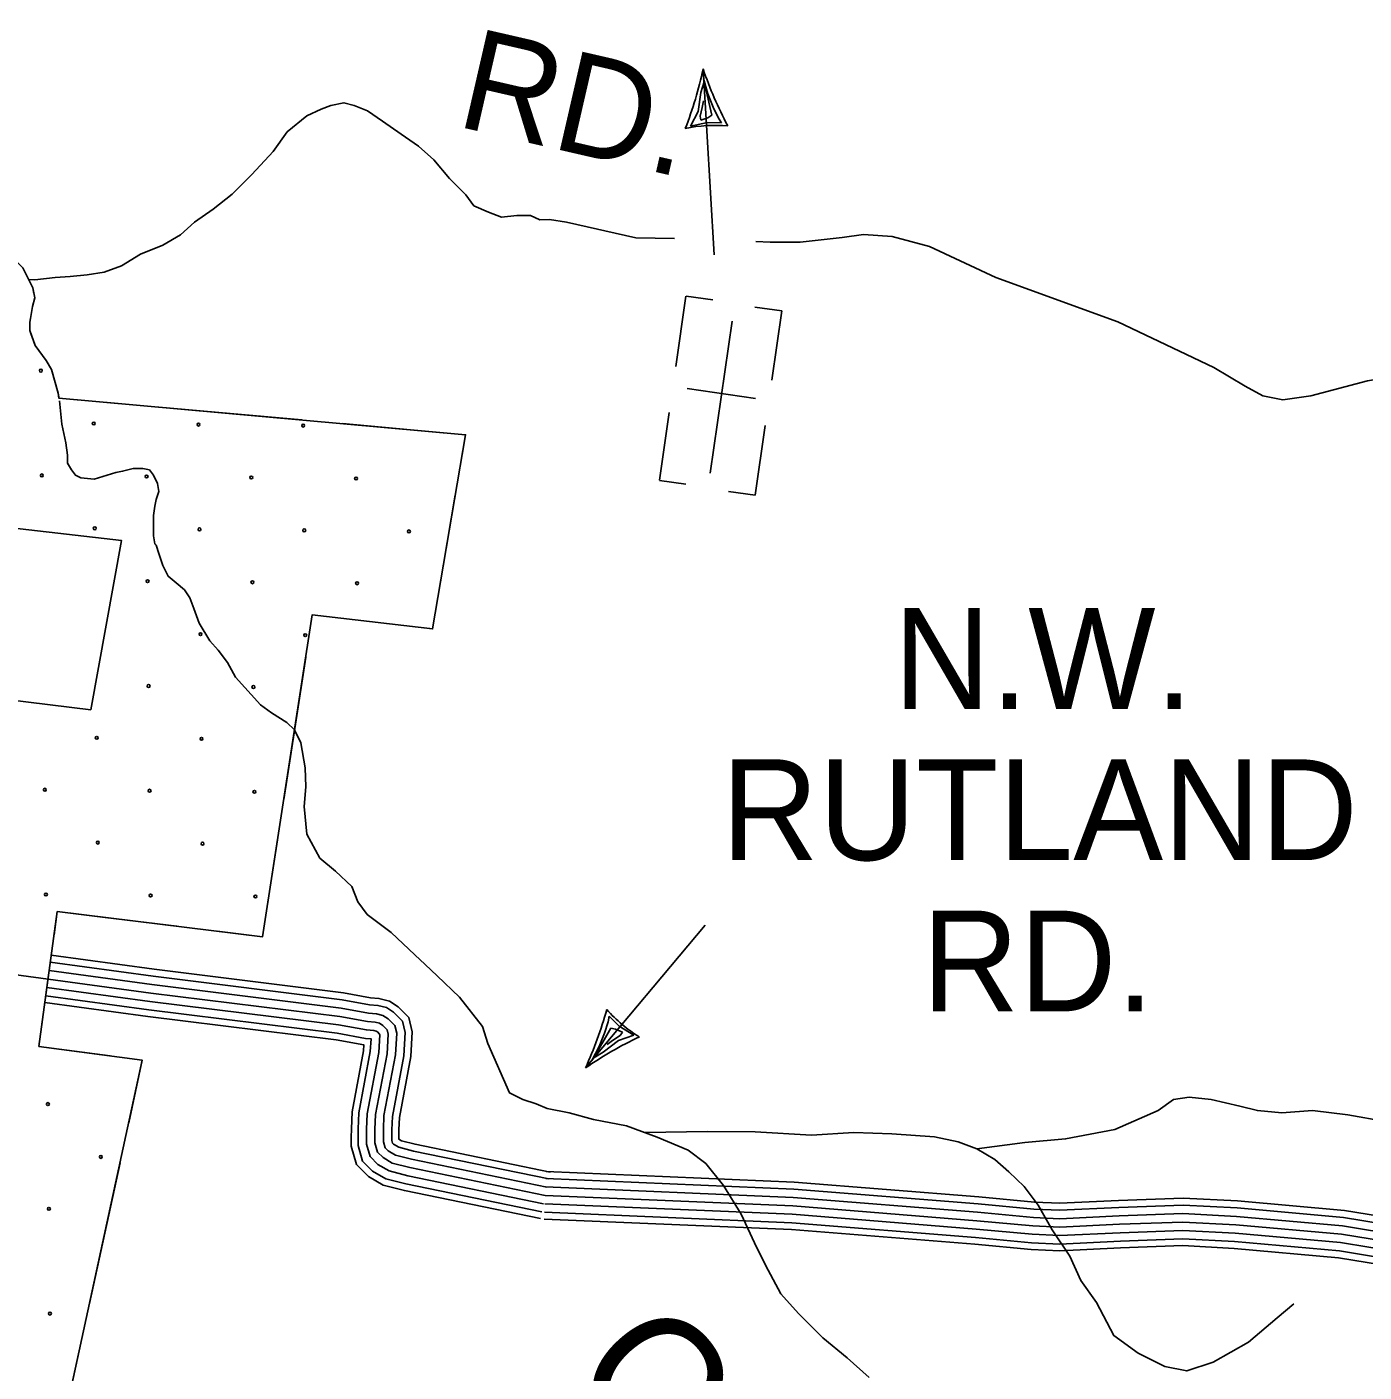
# Model space of a CAD drawing. Extents: x 1788175 to 1969470, y 584502 to 738744.
# Drawn here: x 1819007 to 1823916, y 671088 to 676025 of the extents above; entities that cross this region are included whole.
import ezdxf

# ---------------------------------------------------------------- set-up
doc = ezdxf.new("R2010")
doc.units = 0
for name, color, linetype in [('DESIGN - DRAINAGE - Bridges and Cross Drains Size Text', 7, 'Continuous'), ('DESIGN - EROSION CONTROL - Devices', 7, 'Continuous'), ('DESIGN - ROW - Right-of-Way and Easement Labels', 7, 'Continuous'), ('DESIGN - SCRATCH - User 1', 7, 'Continuous'), ('DESIGN - TRANSPORTATION - Text', 7, 'Continuous'), ('DESIGN - UTILITIES - Cable (Overhead) with Text', 7, 'Continuous'), ('DESIGN - UTILITIES - Cable (Underground) with Text', 7, 'Continuous'), ('SURVEY - DRAINAGE - Area Shapes', 7, 'Continuous'), ('SURVEY - TRANSPORTATION - Roads', 7, 'Continuous'), ('SURVEY - VEGETATION - Features with Text', 7, 'Continuous')]:
    doc.layers.add(name, color=color, linetype=linetype)

msp = doc.modelspace()

# ---------------------------------------------------------------- linework, layer by layer
at = {"layer": 'DESIGN - EROSION CONTROL - Devices'}
for centre in [(1819057.9, 674763.2), (1819252, 674569.1), (1819636.6, 674565.3), (1820021.1, 674561.6), (1819061.6, 674378.7), (1819446.2, 674374.9), (1819830.7, 674371.2), (1820215.3, 674367.5), (1819255.8, 674184.5), (1819640.3, 674180.8), (1820024.9, 674177.1), (1820409.4, 674173.3), (1819449.9, 673990.4), (1819834.5, 673986.6), (1820219, 673982.9), (1819644.1, 673796.2), (1820028.6, 673792.5), (1819453.7, 673605.8), (1819838.2, 673602.1), (1819263.2, 673415.4), (1819647.8, 673411.7), (1819072.8, 673225), (1819457.4, 673221.3), (1819841.9, 673217.5), (1819267, 673030.9), (1819651.5, 673027.1), (1819076.6, 672840.4), (1819461.1, 672836.7), (1819845.7, 672833), (1819084, 672071.3), (1819278.2, 671877.2), (1819087.8, 671686.8), (1819091.5, 671302.2)]:
    msp.add_circle(centre, 5.28, dxfattribs=at)
at = {"layer": 'DESIGN - ROW - Right-of-Way and Easement Labels'}
for p, q in [((1821057.5, 672203.8), (1821497.4, 672728)), ((1821127.1, 672331), (1821140.6, 672373.6)), ((1821140.6, 672373.6), (1821144.1, 672394.1)), ((1821144.1, 672394.1), (1821181.1, 672357.5)), ((1821087.6, 672241.1), (1821151, 672349.7)), ((1821107.3, 672282.7), (1821127.1, 672331)), ((1821151, 672349.7), (1821167.8, 672346.6)), ((1821184.9, 672322.6), (1821157.2, 672304.4)), ((1821167.8, 672346.6), (1821192.8, 672335.3)), ((1821235.1, 672324.7), (1821178.2, 672304.7)), ((1821181.1, 672357.5), (1821235.1, 672324.7)), ((1821192.8, 672335.3), (1821184.9, 672322.6)), ((1821080.2, 672230.7), (1821107.3, 672282.7)), ((1821178.2, 672304.7), (1821122.6, 672261.5)), ((1821157.2, 672304.4), (1821136.7, 672289.7)), ((1821122.6, 672261.5), (1821087.6, 672241.1))]:
    msp.add_line(p, q, dxfattribs=at)
for centre, radius, start, end in [((1819641.9, 672840.4), 1552.3, 335.7876, 344.2154), ((1821533.8, 672771.4), 532.3, 221.5708, 238.4292), ((1821847.2, 671064.3), 1386.4, 115.2793, 124.7178)]:
    msp.add_arc(centre, radius, start, end, dxfattribs=at)
at = {"layer": 'DESIGN - SCRATCH - User 1'}
for points in [[(1819241.9, 673518.5), (1819354.3, 674139.4), (1818034.7, 674291), (1817279.5, 674367.8), (1817266.7, 674547), (1817253.9, 674713.4), (1817228.3, 674867), (1817189.9, 675071.8), (1817138.7, 675225.4), (1817061.9, 675494.2), (1817023.5, 675660.6), (1816895.5, 675891), (1816767.5, 676057.4), (1816364.3, 676041.4)], [(1818992.2, 675140.8), (1819028, 675066.8), (1819036, 675030.8), (1819027.9, 674998.9), (1819019.9, 674954.9), (1819017.8, 674940.9), (1819017.8, 674911), (1819037.7, 674855), (1819077.6, 674801), (1819097.5, 674767), (1819121.4, 674681.1), (1819124.5, 674662.8)], [(1819124.5, 674662.8), (1820617.1, 674527.9), (1820495.9, 673815.6), (1820054.5, 673867.6), (1819872.3, 672685.4)], [(1818300.6, 672443.4), (1818474.6, 673612.9), (1819241.9, 673518.5)], [(1819872.3, 672685.4), (1819118, 672778.1), (1819050.6, 672282.7)], [(1819050.6, 672282.7), (1819430.2, 672232.1), (1819062.9, 670539.8), (1819830.3, 670454.9), (1819872.5, 670000.9)]]:
    msp.add_lwpolyline(points, dxfattribs=at)
at = {"layer": 'DESIGN - TRANSPORTATION - Text'}
for points in [[(1820987.6, 675308.3), (1820925.6, 675318.3), (1820889.6, 675316.4), (1820855.7, 675332.4), (1820805.7, 675332.5), (1820749.7, 675326.5), (1820701.8, 675344.6), (1820647.8, 675368.6), (1820617.9, 675408.6), (1820558, 675468.6), (1820500.2, 675536.6), (1820444.3, 675586.6), (1820380.4, 675630.7), (1820312.5, 675678.7), (1820256.6, 675716.7), (1820208.6, 675736.8), (1820170.6, 675746.8), (1820122.7, 675736.9), (1820086.6, 675722.9), (1820034.6, 675699), (1819962.6, 675639.2), (1819910.5, 675567.3), (1819832.4, 675483.5), (1819760.3, 675411.6), (1819690.2, 675355.8), (1819622.2, 675307.9), (1819570.1, 675262), (1819506.1, 675224.1), (1819424.1, 675190.2), (1819354, 675148.3), (1819290, 675124.4), (1819228, 675114.5), (1819166.1, 675108.6), (1819110.1, 675104.7), (1819036.1, 675096.8), (1819013.2, 675097.4)], [(1820987.6, 675308.3), (1821242.5, 675250.6), (1821383.8, 675248.3)], [(1821683.2, 675237.4), (1821735.6, 675234.7), (1821845.5, 675235), (1821999.6, 675252.5), (1822077.7, 675263.3), (1822183.4, 675255.6), (1822320.7, 675219.4), (1822564.5, 675105.4), (1823011.4, 674942.2), (1823364.3, 674774.4), (1823479.1, 674706.5), (1823544.4, 674671.4), (1823618.1, 674656.3), (1823720.2, 674670.6), (1823928.8, 674725.4), (1824049, 674745.5), (1824162.8, 674747.7), (1824298.2, 674715.5), (1824427.3, 674673.4), (1824541.8, 674585.5), (1824772.3, 674259.5)], [(1818992.2, 675140.8), (1819028, 675066.8), (1819036, 675030.8), (1819027.9, 674998.9), (1819019.9, 674954.9), (1819017.8, 674940.9), (1819017.8, 674911), (1819037.7, 674855), (1819077.6, 674801), (1819097.5, 674767), (1819121.4, 674681.1), (1819124.9, 674660.6)], [(1819126.3, 674652.4), (1819135.5, 674566.9), (1819150.3, 674497.7), (1819155.3, 674453.3), (1819155.3, 674423.6), (1819170.1, 674398.9), (1819184.9, 674379.2), (1819204.6, 674369.3), (1819254, 674364.4), (1819333.1, 674389.1), (1819357.8, 674394), (1819397.3, 674403.9), (1819431.9, 674403.9), (1819456.6, 674398.9), (1819471.4, 674379.2), (1819486.2, 674349.5), (1819491.1, 674319.9), (1819481.3, 674290.3), (1819476.3, 674265.6), (1819471.4, 674231), (1819471.4, 674201.4), (1819471.4, 674156.9), (1819476.3, 674127.3), (1819481.3, 674122.3), (1819491.1, 674092.7), (1819505.9, 674048.2), (1819525.7, 674008.7), (1819555.3, 673984), (1819585, 673959.3), (1819604.7, 673929.7), (1819619.6, 673890.2), (1819639.3, 673835.9), (1819678.8, 673771.6), (1819708.5, 673737.1), (1819743, 673692.6), (1819772.7, 673638.3), (1819864.8, 673536.1)], [(1819864.8, 673536.1), (1819905.1, 673507.3), (1819961.1, 673471.3), (1819989, 673445.2), (1820012.9, 673397.3), (1820028.8, 673305.3), (1820030.6, 673235.4), (1820024.5, 673163.5), (1820034.4, 673061.6), (1820082.2, 672973.6)], [(1820082.2, 672973.6), (1820140.1, 672925.6), (1820200, 672869.6), (1820221.9, 672813.6), (1820255.8, 672767.6), (1820343.6, 672701.5), (1820431.5, 672619.5), (1820469.4, 672583.5), (1820513.3, 672541.5), (1820595.1, 672463.5), (1820678.9, 672355.5), (1820699.4, 672293.9)], [(1820699.4, 672293.9), (1820778.6, 672112.4), (1820827.2, 672088.1), (1820875.8, 672071.9), (1820916.3, 672055.7), (1820997.2, 672039.5), (1821086.3, 672015.2), (1821207.8, 671990.9), (1821321.2, 671950.4), (1821434.6, 671901.8), (1821499.4, 671853.2), (1821564.2, 671772.2), (1821629, 671666.9), (1821677.6, 671561.6), (1821718.1, 671480.6), (1821774.8, 671375.4), (1821839.6, 671302.5), (1821872, 671270.1), (1821928.6, 671213.4), (1822017.7, 671140.5), (1822098.7, 671067.6)], [(1822494.2, 671907), (1822670.7, 671929.9), (1822819.7, 671943.7), (1823000.7, 671978.1), (1823159.7, 672047.6), (1823216.4, 672088.1), (1823273.1, 672096.2), (1823354.1, 672088.1), (1823459.4, 672063.8), (1823524.2, 672047.6), (1823613.3, 672039.5), (1823726.6, 672047.6), (1823856.2, 672031.4), (1823993.9, 672007.1)], [(1821276.1, 671966.5), (1821504.1, 671971.2), (1821680.6, 671968.9), (1821886.9, 671957.4), (1822042.7, 671966.6), (1822182.5, 671962), (1822338.4, 671950.5), (1822425.5, 671932.2), (1822494.2, 671907), (1822560.7, 671868), (1822611.1, 671822.1), (1822668.4, 671769.3), (1822718.8, 671700.5), (1822771, 671610.2), (1822835.7, 671513), (1822876.2, 671423.9), (1822932.9, 671343), (1822997.7, 671221.5), (1823086.8, 671156.7), (1823184, 671108.1), (1823265, 671091.9), (1823362.2, 671124.3), (1823491.8, 671197.2), (1823597.1, 671286.3), (1823658.4, 671338.2)]]:
    msp.add_lwpolyline(points, dxfattribs=at)
at = {"layer": 'DESIGN - UTILITIES - Cable (Overhead) with Text'}
for p, q in [((1821488.9, 675870.9), (1821529.9, 675187.8)), ((1821481.3, 675784.3), (1821492.8, 675823.1)), ((1821491, 675835.7), (1821507, 675779.4)), ((1821492.8, 675823.1), (1821521.4, 675700.7)), ((1821470.6, 675714.7), (1821481.3, 675784.3)), ((1821507, 675779.4), (1821525.9, 675730.7)), ((1821478.1, 675697.1), (1821485.7, 675729.4)), ((1821485.7, 675729.4), (1821490.5, 675754.1)), ((1821525.9, 675730.7), (1821545.3, 675690.5)), ((1821443.1, 675661), (1821470.6, 675714.7)), ((1821504.9, 675674.3), (1821443.1, 675661)), ((1821481.1, 675682.4), (1821478.1, 675697.1)), ((1821507.1, 675691.4), (1821481.1, 675682.4)), ((1821557, 675673.2), (1821504.9, 675674.3)), ((1821521.4, 675700.7), (1821507.1, 675691.4)), ((1821545.3, 675690.5), (1821557, 675673.2))]:
    msp.add_line(p, q, dxfattribs=at)
for centre, radius, start, end in [((1820132.1, 676155.5), 1386.4, 338.7133, 348.1518), ((1822954.7, 676381.9), 1552.3, 199.2216, 207.6494), ((1821533.3, 675131.3), 532.3, 85.0048, 101.8632)]:
    msp.add_arc(centre, radius, start, end, dxfattribs=at)
at = {"layer": 'DESIGN - UTILITIES - Cable (Underground) with Text'}
for p, q in [((1821426.1, 675037), (1821388.9, 674778.8)), ((1821524.7, 675022.8), (1821426.7, 675036.9)), ((1821778.2, 674982.3), (1821679.5, 674996.5)), ((1821741.6, 674728.2), (1821778.1, 674982.3)), ((1821681.5, 674661.6), (1821430.4, 674697.8)), ((1821364.6, 674609.6), (1821328.8, 674360.7)), ((1821680.9, 674306), (1821717.6, 674561.5)), ((1821328.9, 674360.6), (1821426.2, 674346.7)), ((1821680.7, 674306.1), (1821582.2, 674320.2))]:
    msp.add_line(p, q, dxfattribs=at)
msp.add_lwpolyline([(1821595.6, 674944.5), (1821515.4, 674387.2)], dxfattribs=at)
at = {"layer": 'SURVEY - DRAINAGE - Area Shapes'}
msp.add_lwpolyline([(1817372.4, 672762.8), (1819085, 672530.3)], dxfattribs=at)
at = {"layer": 'SURVEY - TRANSPORTATION - Roads'}
for points in [[(1820927.5, 671822), (1820431.8, 671924.1), (1820382, 671936.7), (1820372.3, 671942.4), (1820372.3, 671948.5), (1820372.3, 671976.8), (1820374.1, 672022.6), (1820416.3, 672245.5), (1820421.5, 672336.4), (1820408.5, 672388.9), (1820369.2, 672428.3), (1820337.4, 672449.6), (1820299.3, 672459.1), (1820268.2, 672461.4), (1820168.5, 672479.1), (1819473.4, 672566), (1819096.1, 672617.3)], [(1820916, 671766.5), (1820419.2, 671868.8), (1820360.2, 671883.6), (1820333.6, 671899.4), (1820322, 671911), (1820315.5, 671933.1), (1820315.6, 671948.6), (1820315.6, 671978), (1820317.6, 672029), (1820359.9, 672252.5), (1820364.4, 672331.1), (1820357.2, 672360), (1820333, 672384.2), (1820314, 672396.9), (1820290.2, 672402.9), (1820261.2, 672405), (1820160.1, 672423), (1819466, 672509.8), (1819088.5, 672561.1)], [(1820922.3, 671796.9), (1820426.1, 671899.1), (1820372.1, 671912.6), (1820352.7, 671924.1), (1820349.5, 671927.3), (1820346.5, 671937.5), (1820346.6, 671948.5), (1820346.6, 671977.3), (1820348.5, 672025.5), (1820390.7, 672248.7), (1820395.6, 672334), (1820385.3, 672375.8), (1820352.8, 672408.3), (1820326.8, 672425.7), (1820295.2, 672433.6), (1820265, 672435.8), (1820164.7, 672453.6), (1819470, 672540.5), (1819092.7, 672591.8)], [(1820909.8, 671736.1), (1820412.3, 671838.6), (1820348.3, 671854.7), (1820314.4, 671874.7), (1820294.5, 671894.7), (1820284.5, 671928.7), (1820284.6, 671948.6), (1820284.6, 671978.6), (1820286.7, 672032.5), (1820329.1, 672256.3), (1820333.2, 672328.2), (1820329.2, 672344.2), (1820313.3, 672360.2), (1820301.3, 672368.2), (1820285.3, 672372.2), (1820257.3, 672374.2), (1820155.4, 672392.3), (1819462, 672479), (1819084.3, 672530.4)], [(1819084.3, 672530.4), (1819462, 672479), (1820155.4, 672392.3), (1820257.3, 672374.2), (1820285.3, 672372.2), (1820301.3, 672368.2), (1820313.3, 672360.2), (1820329.2, 672344.2), (1820333.2, 672328.2), (1820329.1, 672256.3), (1820286.7, 672032.5), (1820284.6, 671978.6), (1820284.6, 671948.6), (1820284.5, 671928.7), (1820294.5, 671894.7), (1820314.4, 671874.7), (1820348.3, 671854.7), (1820412.3, 671838.6), (1820909.8, 671736.1)], [(1820909.8, 671736.1), (1820412.3, 671838.6), (1820348.3, 671854.7), (1820314.4, 671874.7), (1820294.5, 671894.7), (1820284.5, 671928.7), (1820284.6, 671948.6), (1820284.6, 671978.6), (1820286.7, 672032.5), (1820329.1, 672256.3), (1820333.2, 672328.2), (1820329.2, 672344.2), (1820313.3, 672360.2), (1820301.3, 672368.2), (1820285.3, 672372.2), (1820257.3, 672374.2), (1820155.4, 672392.3), (1819462, 672479), (1819084.3, 672530.4)], [(1820897.3, 671675.4), (1820398.5, 671778.1), (1820324.6, 671796.7), (1820276.1, 671825.3), (1820239.4, 671862.1), (1820222.5, 671919.8), (1820222.6, 671948.7), (1820222.6, 671979.9), (1820224.9, 672039.6), (1820267.4, 672263.8), (1820270.1, 672311.1), (1820249.6, 672312.6), (1820146.1, 672331), (1819454, 672417.6), (1819075.9, 672469)], [(1820903.5, 671705.8), (1820405.4, 671808.4), (1820336.5, 671825.7), (1820295.2, 671850), (1820266.9, 671878.4), (1820253.5, 671924.3), (1820253.6, 671948.7), (1820253.6, 671979.2), (1820255.8, 672036), (1820298.2, 672260.1), (1820302, 672325.3), (1820301.2, 672328.4), (1820293.5, 672336.1), (1820288.5, 672339.4), (1820280.4, 672341.5), (1820253.5, 672343.4), (1820150.8, 672361.7), (1819458, 672448.3), (1819080.1, 672499.7)], [(1820892.3, 671651.2), (1820393, 671754), (1820315.1, 671773.6), (1820260.8, 671805.6), (1820217.4, 671849.1), (1820197.8, 671916.3), (1820197.8, 671948.8), (1820197.9, 671980.4), (1820200.3, 672042.3), (1820242.8, 672266.9), (1820244.1, 672288.5), (1820142.4, 672306.6), (1819450.8, 672393.1), (1819072.6, 672444.5)], [(1824707.5, 671569.6), (1824521.9, 671542.8), (1824410.8, 671552.9), (1824267.5, 671588.3), (1824062.7, 671645), (1823843.9, 671680.8), (1823451.1, 671715.8), (1823251.5, 671726.3), (1823014.8, 671717.9), (1822798.5, 671707.2), (1822705.7, 671711.8), (1822501.8, 671730.7), (1821823.9, 671785.2), (1820913.5, 671823.8)], [(1824711.2, 671544.1), (1824522.6, 671516.9), (1824406.5, 671527.5), (1824260.9, 671563.4), (1824057.2, 671619.8), (1823840.6, 671655.2), (1823449.3, 671690.1), (1823251.3, 671700.5), (1823015.8, 671692.2), (1822798.5, 671681.5), (1822703.9, 671686.2), (1822499.6, 671705.1), (1821822.3, 671759.6), (1820912.4, 671798.1)], [(1824720.1, 671482.7), (1824524.2, 671454.5), (1824396.2, 671466.2), (1824245.2, 671503.4), (1824043.9, 671559.2), (1823832.9, 671593.7), (1823444.9, 671628.3), (1823250.8, 671638.5), (1823018.5, 671630.3), (1822798.5, 671619.4), (1822699.5, 671624.3), (1822494.2, 671643.4), (1821818.5, 671697.7), (1820909.8, 671736.1)], [(1824720.1, 671482.7), (1824524.2, 671454.5), (1824396.2, 671466.2), (1824245.2, 671503.4), (1824043.9, 671559.2), (1823832.9, 671593.7), (1823444.9, 671628.3), (1823250.8, 671638.5), (1823018.5, 671630.3), (1822798.5, 671619.4), (1822699.5, 671624.3), (1822494.2, 671643.4), (1821818.5, 671697.7), (1820909.8, 671736.1)], [(1824715.6, 671513.4), (1824523.4, 671485.7), (1824401.4, 671496.8), (1824253.1, 671533.4), (1824050.5, 671589.5), (1823836.8, 671624.5), (1823447.1, 671659.2), (1823251, 671669.5), (1823017.2, 671661.2), (1822798.5, 671650.5), (1822701.7, 671655.3), (1822496.9, 671674.2), (1821820.4, 671728.6), (1820911.1, 671767.1)], [(1824728.9, 671421.4), (1824525.9, 671392.1), (1824385.9, 671404.9), (1824229.5, 671443.5), (1824030.6, 671498.5), (1823825.1, 671532.1), (1823440.6, 671566.4), (1823250.2, 671576.4), (1823021.1, 671568.3), (1822798.5, 671557.4), (1822695.1, 671562.5), (1822488.9, 671581.6), (1821814.7, 671635.8), (1820907.2, 671674.2)], [(1824724.5, 671452.1), (1824525, 671423.3), (1824391.1, 671435.5), (1824237.4, 671473.5), (1824037.2, 671528.9), (1823829, 671562.9), (1823442.7, 671597.3), (1823250.5, 671607.5), (1823019.8, 671599.3), (1822798.5, 671588.4), (1822697.3, 671593.4), (1822491.6, 671612.5), (1821816.6, 671666.7), (1820908.5, 671705.2)], [(1824732.5, 671396.9), (1824526.5, 671367.2), (1824381.8, 671380.4), (1824223.3, 671419.5), (1824025.3, 671474.4), (1823822, 671507.6), (1823438.8, 671541.8), (1823250, 671551.7), (1823022.1, 671543.6), (1822798.5, 671532.6), (1822693.3, 671537.8), (1822486.8, 671557), (1821813.2, 671611.1), (1820906.1, 671649.5)]]:
    msp.add_lwpolyline(points, dxfattribs=at)
at = {"layer": 'SURVEY - VEGETATION - Features with Text'}
for points in [[(1819032.5, 675046.8), (1819028, 675066.8), (1818992.2, 675140.8), (1818952.3, 675178.8), (1818908.3, 675202.8), (1818858.3, 675208.9), (1818852.6, 675209.7)], [(1819124.9, 674660.6), (1819121.4, 674681.1), (1819097.5, 674767), (1819077.6, 674801), (1819037.7, 674855), (1819017.8, 674911), (1819017.8, 674940.9), (1819019.9, 674954.9), (1819027.9, 674998.9), (1819036, 675030.8), (1819028, 675066.8), (1818992.2, 675140.8)], [(1819124.9, 674660.6), (1819121.4, 674681.1), (1819097.5, 674767), (1819077.6, 674801), (1819037.7, 674855), (1819021.8, 674899.7)], [(1820054.5, 673867.6), (1820495.9, 673815.6), (1820617.1, 674527.9), (1819124.5, 674662.8)], [(1819341.3, 674643.2), (1819124.5, 674662.8)], [(1819753.6, 674605.9), (1819490.7, 674629.7)], [(1820016.6, 674582.2), (1819753.6, 674605.9)], [(1820428.9, 674544.9), (1820165.9, 674568.7)], [(1820604.6, 674454), (1820617.1, 674527.9), (1820428.9, 674544.9)], [(1820535.1, 674045.8), (1820579.4, 674306.1)], [(1820465.7, 673819.2), (1820495.9, 673815.6), (1820535.1, 674045.8)], [(1819050.6, 672282.7), (1819118, 672778.1), (1819872.3, 672685.4), (1820054.5, 673867.6)], [(1820053.3, 673859.5), (1820054.5, 673867.6)], [(1820054.5, 673867.6), (1820316.7, 673836.7)], [(1819990.2, 673450.3), (1820030.4, 673711.3)], [(1819950, 673189.4), (1819990.2, 673450.3)], [(1819886.9, 672780.2), (1819927.1, 673041.2)], [(1819106.4, 672692.9), (1819118, 672778.1), (1819294.7, 672756.4)], [(1819294.7, 672756.4), (1819556.7, 672724.2)], [(1819705.6, 672705.9), (1819872.3, 672685.4), (1819886.9, 672780.2)], [(1819050.6, 672282.7), (1819086.2, 672544.3)], [(1819050.6, 672282.7), (1819430.2, 672232.1)], [(1819050.6, 672282.7), (1819312.3, 672247.8)], [(1827768.4, 672082.3), (1827088.1, 672018.3), (1826965.2, 671206.4), (1819852.3, 670156.8), (1819830.3, 670454.9), (1819062.9, 670539.8), (1819430.2, 672232.1)], [(1819380.4, 672002.4), (1819430.2, 672232.1)], [(1819292.6, 671597.8), (1819348.6, 671855.8)], [(1819236.6, 671339.8), (1819292.6, 671597.8)], [(1819148.7, 670935.3), (1819204.7, 671193.2)]]:
    msp.add_lwpolyline(points, dxfattribs=at)

# ---------------------------------------------------------------- texts
at = {"layer": 'DESIGN - DRAINAGE - Bridges and Cross Drains Size Text'}
msp.add_text('Cr.', height=475, rotation=311.6331, dxfattribs=at).set_placement((1820982.5, 671074.6))
at = {"layer": 'DESIGN - ROW - Right-of-Way and Easement Labels'}
msp.add_text('RD.', height=370, rotation=347.0559, dxfattribs=at).set_placement((1820575.8, 675662.3))
for s, p in [('N.W.', (1822188.1, 673521.6)), ('RUTLAND', (1821556.2, 672966.6)), ('RD.', (1822292.1, 672411.6))]:
    msp.add_text(s, height=370, dxfattribs=at).set_placement(p)

doc.saveas('drawing.dxf')
